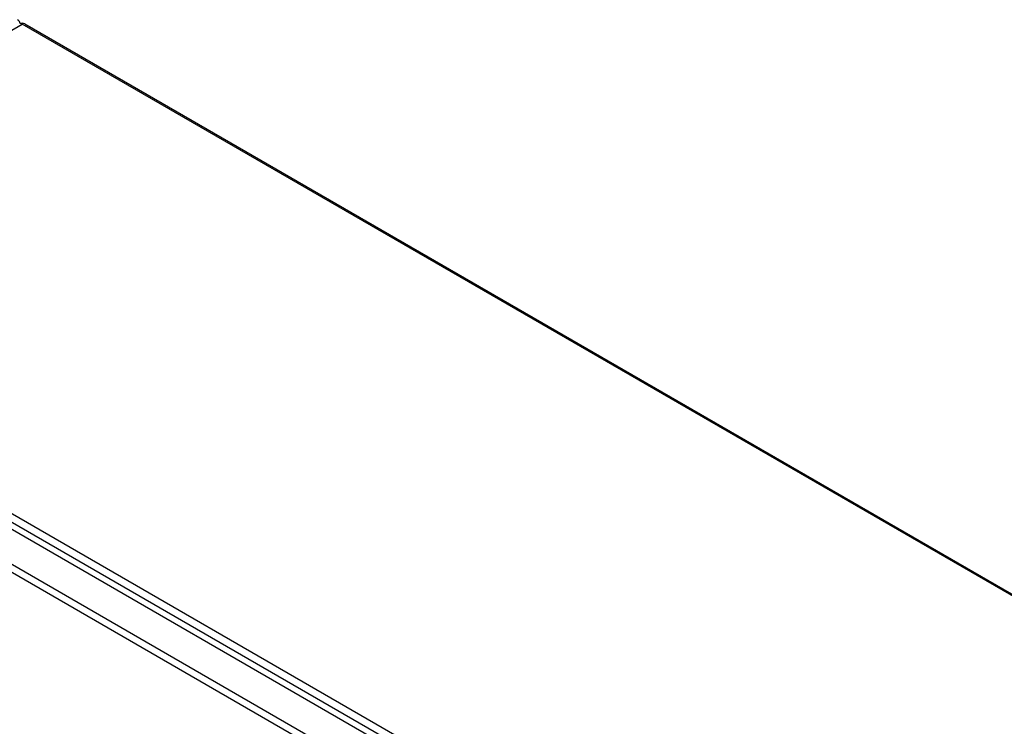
# Model space of a CAD drawing. Header units: inches. Extents: x 23 to 567, y 61 to 264.
# Tile 275 of 292: x 529 to 548, y 227 to 241. Entities that reach past the tile are written whole.
import ezdxf

# ---------------------------------------------------------------- set-up
doc = ezdxf.new("R2010")
doc.units = ezdxf.units.IN
doc.header["$MEASUREMENT"] = 0
doc.layers.add('Visible Edges(ANSI)', color=7, linetype='Continuous', lineweight=25)
doc.layers.add('Visible Tangent Edges(ANSI)', color=7, linetype='Continuous', lineweight=25)

msp = doc.modelspace()

# ---------------------------------------------------------------- linework, layer by layer
at = {"layer": 'Visible Edges(ANSI)'}
for p, q in [((529.103, 240.841), (566.154, 219.45)), ((520.577, 235.796), (558.481, 213.912))]:
    msp.add_line(p, q, dxfattribs=at)
for centre, start, end in [((528.914, 240.836), 5.2644, 60), ((529.054, 240.755), 60, 120)]:
    msp.add_arc(centre, 0.099, start, end, dxfattribs=at)
at = {"layer": 'Visible Tangent Edges(ANSI)'}
for p, q in [((520.708, 236.018), (529.054, 240.836)), ((566.154, 219.416), (529.054, 240.836)), ((520.638, 235.897), (558.682, 213.932)), ((558.752, 214.053), (520.708, 236.018)), ((557.821, 213.45), (519.917, 235.334)), ((519.987, 235.455), (557.891, 213.571))]:
    msp.add_line(p, q, dxfattribs=at)
for major_axis, start_param, end_param in [((-0.0495, 0.0857), 5.497787, 6.283185), ((0.0495, 0.0857), 0, 0.785398)]:
    msp.add_ellipse((529.054, 240.755), major_axis=major_axis, ratio=0.57735, start_param=start_param, end_param=end_param, dxfattribs=at)

doc.saveas('drawing.dxf')
